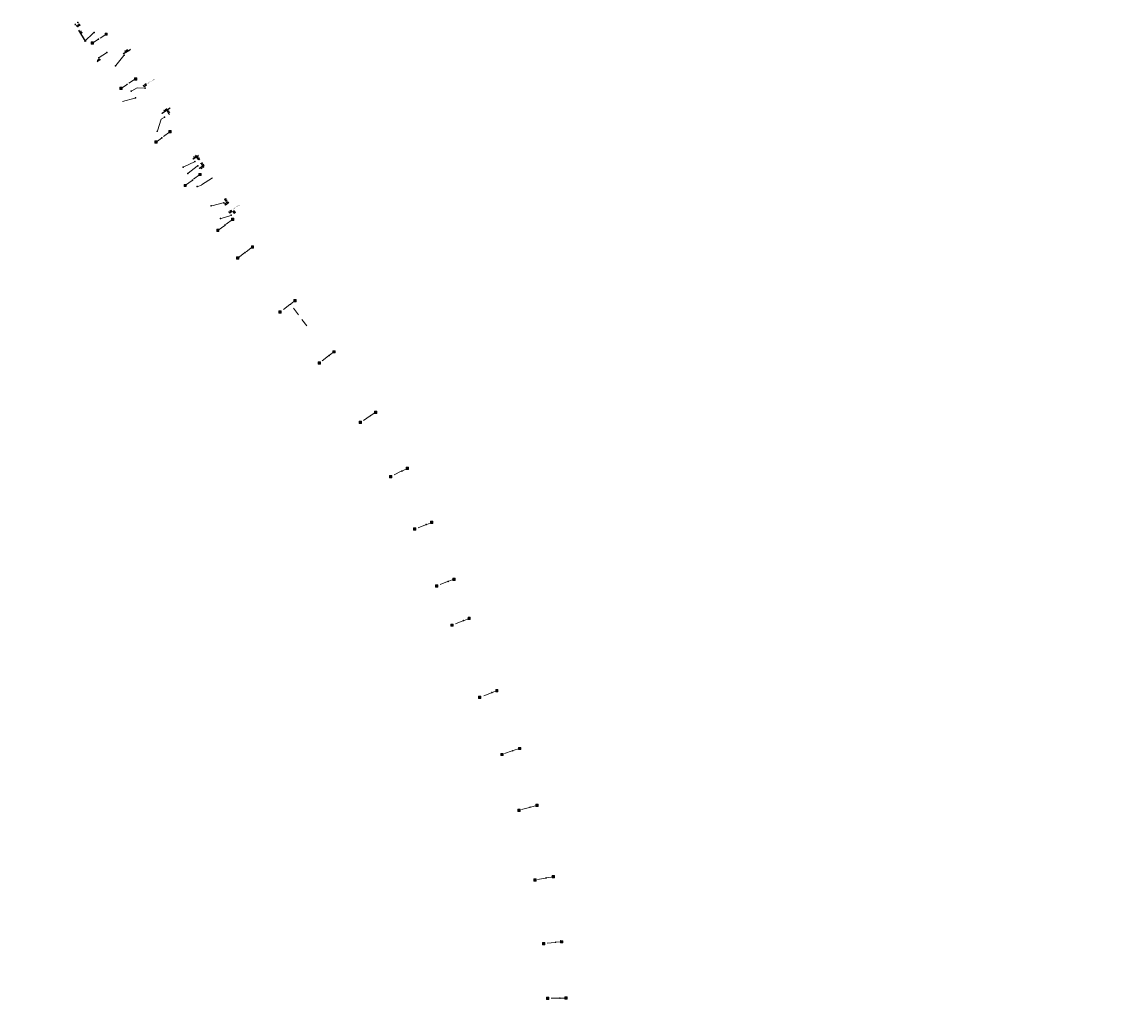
# Model space of a CAD drawing. Header units: inches. Extents: x 0 to 191500, y 0 to 342750.
# Tile 354 of 547: x 181873 to 182214, y 338525 to 338829. Entities that reach past the tile are written whole.
import ezdxf
from ezdxf.enums import TextEntityAlignment as Align

# ---------------------------------------------------------------- set-up
doc = ezdxf.new("R2010")
doc.units = ezdxf.units.IN
doc.header["$MEASUREMENT"] = 0
doc.linetypes.add('RI-GWA_HUISAANSLUITING', pattern=[23, 4, -1.8, 2.6, -1.8, 4.6, -1.8, 4.6, -1.8])
doc.linetypes.add('RI-HWA_KOLKAANSLUITING', pattern=[4.3, 2.5, -1.8])
doc.layers.get('0').update_dxf_attribs({"lineweight": 20})
doc.layers.get('DefPoints').update_dxf_attribs({"lineweight": 20})
for name, color, linetype, lineweight in [('ECW', 150, 'Continuous', 20), ('N-WE-RI-GWA-MAATVOERING-T25', 30, 'RI-GWA_HUISAANSLUITING', 20), ('N-WE-RI-GWA_HUISAANSLUITING', 30, 'RI-GWA_HUISAANSLUITING', 20), ('N-WE-RI-GWA_RIOOLPUT_ONTSTOPPINGSPUT-G', 30, 'Continuous', 20), ('N-WE-RI-HWA_KOLK-S', 150, 'Continuous', 20), ('N-WE-RI-HWA_KOLKAANSLUITING', 150, 'RI-HWA_KOLKAANSLUITING', 20), ('N-WE-RI-INLAAT', 7, 'Continuous', 20), ('Tekst algemeen', 7, 'Continuous', 20)]:
    doc.layers.add(name, color=color, linetype=linetype, lineweight=lineweight)
doc.styles.add('JaJo Maatvoering', font='romans.shx')
doc.styles.add('NLCS-ISO', font='txt')
doc.dimstyles.new('JaJo 1_100', dxfattribs={"dimtxt": 0.12, "dimasz": 0.1, "dimexe": 1.5, "dimexo": 5, "dimgap": 0.05, "dimtad": 1, "dimzin": 0, "dimdsep": 46, "dimtxsty": 'JaJo Maatvoering', "dimblk": 'JaJo Maatvoering', "dimcen": 0, "dimdle": 1.25, "dimse1": 1, "dimse2": 1, "dimclrd": 1, "dimclre": 1, "dimclrt": 2, "dimadec": 1, "dimazin": 0, "dimtm": 1e-09, "dimtfac": 1.566667, "dimtix": 1, "dimtmove": 2, "dimatfit": 3, "dimldrblk": 'JaJo Maatvoering', "dimfxl": 1.5, "dimtolj": 1, "dimtzin": 0, "dimarcsym": 0})
picture_1 = doc.add_image_def('image1.ecw', size_in_pixel=(220000, 285000))

# ---------------------------------------------------------------- blocks, each defined once
blk = doc.blocks.new('JaJo Maatvoering')
at = {"color": 0}
for p, q in [((-1, 0), (0, 0)), ((0, 0), (0, 2.5)), ((0, 0), (2.5, 0)), ((0, 0), (0, -2.5))]:
    blk.add_line(p, q, dxfattribs=at)
at = {"color": 0, "const_width": 0.5}
blk.add_lwpolyline([(-0.25, 0, 1), (0.25, 0, 1)], format="xyb", close=True, dxfattribs=at)
blk = doc.blocks.new('*D3504')
at = {"layer": 'DefPoints', "color": 0, "transparency": 16777216}
for p in [(181889.62, 338828.05), (181890.18, 338827.13), (181890.25, 338828.44)]:
    blk.add_point(p, dxfattribs=at)
at = {"layer": 'N-WE-RI-GWA-MAATVOERING-T25', "lineweight": -2, "transparency": 16777216}
blk.add_line((181890.77, 338827.49), (181890.22, 338827.15), dxfattribs=at)
at = {"layer": 'N-WE-RI-GWA-MAATVOERING-T25', "lineweight": -2, "transparency": 16777216, "xscale": 0.05, "yscale": 0.05, "zscale": 0.05}
for p, rotation in [((181890.18, 338827.13), 211.2801729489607), ((181890.82, 338827.51), 31.28017294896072)]:
    blk.add_blockref('JaJo Maatvoering', p, dxfattribs=dict(at, rotation=rotation))
at = {"layer": 'N-WE-RI-GWA-MAATVOERING-T25', "transparency": 16777216, "insert": (181890.35, 338827.58), "char_height": 0.375, "attachment_point": 5, "rotation": 31.2802, "style": 'JaJo Maatvoering'}
blk.add_mtext('\\A1;0.15', dxfattribs=at)
blk = doc.blocks.new('*D3505')
at = {"layer": 'DefPoints', "color": 0, "transparency": 16777216}
for p in [(181889.44, 338827.94), (181889.62, 338828.05), (181892.84, 338822.74)]:
    blk.add_point(p, dxfattribs=at)
at = {"layer": 'N-WE-RI-GWA-MAATVOERING-T25', "lineweight": -2, "transparency": 16777216}
blk.add_line((181892.64, 338822.68), (181889.46, 338827.9), dxfattribs=at)
at = {"layer": 'N-WE-RI-GWA-MAATVOERING-T25', "lineweight": -2, "transparency": 16777216, "xscale": 0.05, "yscale": 0.05, "zscale": 0.05}
for p, rotation in [((181889.44, 338827.94), 121.2801729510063), ((181892.66, 338822.63), 301.2801729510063)]:
    blk.add_blockref('JaJo Maatvoering', p, dxfattribs=dict(at, rotation=rotation))
at = {"layer": 'N-WE-RI-GWA-MAATVOERING-T25', "transparency": 16777216, "insert": (181891.25, 338825.41), "char_height": 0.375, "attachment_point": 5, "rotation": 301.2802, "style": 'JaJo Maatvoering'}
blk.add_mtext('\\A1;5.0', dxfattribs=at)
blk = doc.blocks.new('*D3506')
at = {"layer": 'DefPoints', "color": 0, "transparency": 16777216}
for p in [(181895.89, 338817.02), (181896.29, 338816.38), (181896.72, 338817.54)]:
    blk.add_point(p, dxfattribs=at)
at = {"layer": 'N-WE-RI-GWA-MAATVOERING-T25', "lineweight": -2, "transparency": 16777216}
blk.add_line((181897.08, 338816.87), (181896.33, 338816.41), dxfattribs=at)
at = {"layer": 'N-WE-RI-GWA-MAATVOERING-T25', "lineweight": -2, "transparency": 16777216, "xscale": 0.05, "yscale": 0.05, "zscale": 0.05}
for p, rotation in [((181896.29, 338816.38), 212.0179551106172), ((181897.12, 338816.9), 32.01795511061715)]:
    blk.add_blockref('JaJo Maatvoering', p, dxfattribs=dict(at, rotation=rotation))
at = {"layer": 'N-WE-RI-GWA-MAATVOERING-T25', "transparency": 16777216, "insert": (181896.58, 338816.84), "char_height": 0.375, "attachment_point": 5, "rotation": 32.018, "style": 'JaJo Maatvoering'}
blk.add_mtext('\\A1;1.0', dxfattribs=at)
blk = doc.blocks.new('*D3507')
at = {"layer": 'DefPoints', "color": 0, "transparency": 16777216}
for p in [(181906.4, 338820.04), (181906.67, 338819.56), (181904.59, 338818.36)]:
    blk.add_point(p, dxfattribs=at)
at = {"layer": 'N-WE-RI-GWA-MAATVOERING-T25', "lineweight": -2, "transparency": 16777216}
blk.add_line((181904.35, 338818.87), (181906.35, 338820.02), dxfattribs=at)
at = {"layer": 'N-WE-RI-GWA-MAATVOERING-T25', "lineweight": -2, "transparency": 16777216, "xscale": 0.05, "yscale": 0.05, "zscale": 0.05}
for p, rotation in [((181904.31, 338818.85), 209.7359861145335), ((181906.4, 338820.04), 29.73598611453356)]:
    blk.add_blockref('JaJo Maatvoering', p, dxfattribs=dict(at, rotation=rotation))
at = {"layer": 'N-WE-RI-GWA-MAATVOERING-T25', "transparency": 16777216, "insert": (181905.24, 338819.65), "char_height": 0.375, "attachment_point": 5, "rotation": 29.736, "style": 'JaJo Maatvoering'}
blk.add_mtext('\\A1;2.95', dxfattribs=at)
blk = doc.blocks.new('*D3508')
at = {"layer": 'DefPoints', "color": 0, "transparency": 16777216}
for p in [(181911.33, 338809.07), (181911.03, 338808.15), (181911.66, 338808.55)]:
    blk.add_point(p, dxfattribs=at)
at = {"layer": 'N-WE-RI-GWA-MAATVOERING-T25', "lineweight": -2, "transparency": 16777216}
for p, q in [((181910.66, 338808.65), (181910.62, 338808.62)), ((181910.7, 338808.68), (181911.33, 338809.07)), ((181911.37, 338809.1), (181911.42, 338809.13))]:
    blk.add_line(p, q, dxfattribs=at)
at = {"layer": 'N-WE-RI-GWA-MAATVOERING-T25', "lineweight": -2, "transparency": 16777216, "xscale": 0.05, "yscale": 0.05, "zscale": 0.05}
for p, rotation in [((181910.7, 338808.68), 32.09676950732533), ((181911.33, 338809.07), 212.0967695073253)]:
    blk.add_blockref('JaJo Maatvoering', p, dxfattribs=dict(at, rotation=rotation))
at = {"layer": 'N-WE-RI-GWA-MAATVOERING-T25', "transparency": 16777216, "insert": (181910.89, 338809.08), "char_height": 0.375, "attachment_point": 5, "rotation": 32.0968, "style": 'JaJo Maatvoering'}
blk.add_mtext('\\A1;1.10', dxfattribs=at)
blk = doc.blocks.new('*D3509')
at = {"layer": 'DefPoints', "color": 0, "transparency": 16777216}
for p in [(181918.62, 338801.94), (181917.05, 338799.19), (181919.4, 338800.78)]:
    blk.add_point(p, dxfattribs=at)
at = {"layer": 'N-WE-RI-GWA-MAATVOERING-T25', "lineweight": -2, "transparency": 16777216}
blk.add_line((181916.31, 338800.37), (181918.58, 338801.91), dxfattribs=at)
at = {"layer": 'N-WE-RI-GWA-MAATVOERING-T25', "lineweight": -2, "transparency": 16777216, "xscale": 0.05, "yscale": 0.05, "zscale": 0.05}
for p, rotation in [((181918.62, 338801.94), 34.13081769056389), ((181916.27, 338800.35), 214.1308176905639)]:
    blk.add_blockref('JaJo Maatvoering', p, dxfattribs=dict(at, rotation=rotation))
at = {"layer": 'N-WE-RI-GWA-MAATVOERING-T25', "transparency": 16777216, "insert": (181917.31, 338801.34), "char_height": 0.375, "attachment_point": 5, "rotation": 34.1308, "style": 'JaJo Maatvoering'}
blk.add_mtext('\\A1;3.60', dxfattribs=at)
blk = doc.blocks.new('*D3510')
at = {"layer": 'DefPoints', "color": 0, "transparency": 16777216}
for p in [(181916.3, 338800.29), (181917.02, 338799.17), (181917.77, 338801.23)]:
    blk.add_point(p, dxfattribs=at)
at = {"layer": 'N-WE-RI-GWA-MAATVOERING-T25', "lineweight": -2, "transparency": 16777216}
blk.add_line((181918.46, 338800.14), (181917.8, 338801.19), dxfattribs=at)
at = {"layer": 'N-WE-RI-GWA-MAATVOERING-T25', "lineweight": -2, "transparency": 16777216, "xscale": 0.05, "yscale": 0.05, "zscale": 0.05}
for p, rotation in [((181917.77, 338801.23), 122.4223246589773), ((181918.49, 338800.1), 302.4223246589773)]:
    blk.add_blockref('JaJo Maatvoering', p, dxfattribs=dict(at, rotation=rotation))
at = {"layer": 'N-WE-RI-GWA-MAATVOERING-T25', "transparency": 16777216, "insert": (181918.33, 338800.79), "char_height": 0.375, "attachment_point": 5, "rotation": 302.4223, "style": 'JaJo Maatvoering'}
blk.add_mtext('\\A1;0.7', dxfattribs=at)
blk = doc.blocks.new('*D3511')
at = {"layer": 'DefPoints', "color": 0, "transparency": 16777216}
for p in [(181926.41, 338785.45), (181927.4, 338787.3), (181927.94, 338786.48)]:
    blk.add_point(p, dxfattribs=at)
at = {"layer": 'N-WE-RI-GWA-MAATVOERING-T25', "lineweight": -2, "transparency": 16777216}
blk.add_line((181925.9, 338786.3), (181927.35, 338787.27), dxfattribs=at)
at = {"layer": 'N-WE-RI-GWA-MAATVOERING-T25', "lineweight": -2, "transparency": 16777216, "xscale": 0.05, "yscale": 0.05, "zscale": 0.05}
for p, rotation in [((181925.86, 338786.27), 213.870451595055), ((181927.4, 338787.3), 33.87045159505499)]:
    blk.add_blockref('JaJo Maatvoering', p, dxfattribs=dict(at, rotation=rotation))
at = {"layer": 'N-WE-RI-GWA-MAATVOERING-T25', "transparency": 16777216, "insert": (181926.5, 338786.98), "char_height": 0.375, "attachment_point": 5, "rotation": 33.8705, "style": 'JaJo Maatvoering'}
blk.add_mtext('\\A1;2.75', dxfattribs=at)
blk = doc.blocks.new('*D3512')
at = {"layer": 'DefPoints', "color": 0, "transparency": 16777216}
for p in [(181927.15, 338786.6), (181927.62, 338786.93), (181927.94, 338786.48)]:
    blk.add_point(p, dxfattribs=at)
at = {"layer": 'N-WE-RI-GWA-MAATVOERING-T25', "lineweight": -2, "transparency": 16777216}
for p, q in [((181927.12, 338786.64), (181927.1, 338786.68)), ((181927.47, 338786.15), (181927.15, 338786.6)), ((181927.5, 338786.11), (181927.53, 338786.07))]:
    blk.add_line(p, q, dxfattribs=at)
at = {"layer": 'N-WE-RI-GWA-MAATVOERING-T25', "lineweight": -2, "transparency": 16777216, "xscale": 0.05, "yscale": 0.05, "zscale": 0.05}
for p, rotation in [((181927.15, 338786.6), 305.2523814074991), ((181927.47, 338786.15), 125.2523814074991)]:
    blk.add_blockref('JaJo Maatvoering', p, dxfattribs=dict(at, rotation=rotation))
at = {"layer": 'N-WE-RI-GWA-MAATVOERING-T25', "transparency": 16777216, "insert": (181927.51, 338786.51), "char_height": 0.375, "attachment_point": 5, "rotation": 305.2524, "style": 'JaJo Maatvoering'}
blk.add_mtext('\\A1;0.75', dxfattribs=at)
blk = doc.blocks.new('*D3513')
at = {"layer": 'DefPoints', "color": 0, "transparency": 16777216}
for p in [(181928.71, 338785.12), (181927.3, 338784.16), (181929.22, 338784.38)]:
    blk.add_point(p, dxfattribs=at)
at = {"layer": 'N-WE-RI-GWA-MAATVOERING-T25', "lineweight": -2, "transparency": 16777216}
blk.add_line((181927.85, 338783.44), (181929.18, 338784.35), dxfattribs=at)
at = {"layer": 'N-WE-RI-GWA-MAATVOERING-T25', "lineweight": -2, "transparency": 16777216, "xscale": 0.05, "yscale": 0.05, "zscale": 0.05}
for p, rotation in [((181927.81, 338783.41), 214.3821791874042), ((181929.22, 338784.38), 34.38217918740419)]:
    blk.add_blockref('JaJo Maatvoering', p, dxfattribs=dict(at, rotation=rotation))
at = {"layer": 'N-WE-RI-GWA-MAATVOERING-T25', "transparency": 16777216, "insert": (181928.67, 338783.68), "char_height": 0.375, "attachment_point": 5, "rotation": 34.3822, "style": 'JaJo Maatvoering'}
blk.add_mtext('\\A1;2.30', dxfattribs=at)
blk = doc.blocks.new('*D3514')
at = {"layer": 'DefPoints', "color": 0, "transparency": 16777216}
for p in [(181928.71, 338785.12), (181928.69, 338784.28), (181929.09, 338784.54)]:
    blk.add_point(p, dxfattribs=at)
at = {"layer": 'N-WE-RI-GWA-MAATVOERING-T25', "lineweight": -2, "transparency": 16777216}
for p, q in [((181928.28, 338784.9), (181928.26, 338784.95)), ((181928.31, 338784.86), (181928.69, 338784.28)), ((181928.71, 338784.24), (181928.74, 338784.2))]:
    blk.add_line(p, q, dxfattribs=at)
at = {"layer": 'N-WE-RI-GWA-MAATVOERING-T25', "lineweight": -2, "transparency": 16777216, "xscale": 0.05, "yscale": 0.05, "zscale": 0.05}
for p, rotation in [((181928.31, 338784.86), 302.9531124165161), ((181928.69, 338784.28), 122.9531124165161)]:
    blk.add_blockref('JaJo Maatvoering', p, dxfattribs=dict(at, rotation=rotation))
at = {"layer": 'N-WE-RI-GWA-MAATVOERING-T25', "transparency": 16777216, "insert": (181928.7, 338784.7), "char_height": 0.375, "attachment_point": 5, "rotation": 302.9531, "style": 'JaJo Maatvoering'}
blk.add_mtext('\\A1;0.3', dxfattribs=at)
blk = doc.blocks.new('*D3515')
at = {"layer": 'DefPoints', "color": 0, "transparency": 16777216}
for p in [(181935.38, 338772.71), (181936.4, 338773.42), (181936.83, 338772.8)]:
    blk.add_point(p, dxfattribs=at)
at = {"layer": 'N-WE-RI-GWA-MAATVOERING-T25', "lineweight": -2, "transparency": 16777216}
blk.add_line((181935.84, 338772.12), (181936.79, 338772.77), dxfattribs=at)
at = {"layer": 'N-WE-RI-GWA-MAATVOERING-T25', "lineweight": -2, "transparency": 16777216, "xscale": 0.05, "yscale": 0.05, "zscale": 0.05}
for p, rotation in [((181935.8, 338772.09), 214.684338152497), ((181936.83, 338772.8), 34.68433815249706)]:
    blk.add_blockref('JaJo Maatvoering', p, dxfattribs=dict(at, rotation=rotation))
at = {"layer": 'N-WE-RI-GWA-MAATVOERING-T25', "transparency": 16777216, "insert": (181936.18, 338772.64), "char_height": 0.375, "attachment_point": 5, "rotation": 34.6843, "style": 'JaJo Maatvoering'}
blk.add_mtext('\\A1;2.30', dxfattribs=at)
blk = doc.blocks.new('*D3516')
at = {"layer": 'DefPoints', "color": 0, "transparency": 16777216}
for p in [(181935.65, 338773.83), (181935.96, 338774.04), (181936.4, 338773.42)]:
    blk.add_point(p, dxfattribs=at)
at = {"layer": 'N-WE-RI-GWA-MAATVOERING-T25', "lineweight": -2, "transparency": 16777216}
for p, q in [((181935.62, 338773.87), (181935.59, 338773.91)), ((181936.08, 338773.2), (181935.65, 338773.83)), ((181936.11, 338773.16), (181936.14, 338773.12))]:
    blk.add_line(p, q, dxfattribs=at)
at = {"layer": 'N-WE-RI-GWA-MAATVOERING-T25', "lineweight": -2, "transparency": 16777216, "xscale": 0.05, "yscale": 0.05, "zscale": 0.05}
for p, rotation in [((181935.65, 338773.83), 304.8409431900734), ((181936.08, 338773.2), 124.8409431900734)]:
    blk.add_blockref('JaJo Maatvoering', p, dxfattribs=dict(at, rotation=rotation))
at = {"layer": 'N-WE-RI-GWA-MAATVOERING-T25', "transparency": 16777216, "insert": (181936.06, 338773.65), "char_height": 0.375, "attachment_point": 5, "rotation": 304.8409, "style": 'JaJo Maatvoering'}
blk.add_mtext('\\A1;0.1', dxfattribs=at)
blk = doc.blocks.new('*D3517')
at = {"layer": 'DefPoints', "color": 0, "transparency": 16777216}
for p in [(181937.64, 338768.89), (181937.78, 338770.03), (181938.28, 338769.35)]:
    blk.add_point(p, dxfattribs=at)
at = {"layer": 'N-WE-RI-GWA-MAATVOERING-T25', "lineweight": -2, "transparency": 16777216}
blk.add_line((181937.19, 338769.61), (181937.74, 338770), dxfattribs=at)
at = {"layer": 'N-WE-RI-GWA-MAATVOERING-T25', "lineweight": -2, "transparency": 16777216, "xscale": 0.05, "yscale": 0.05, "zscale": 0.05}
for p, rotation in [((181937.15, 338769.58), 215.7315382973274), ((181937.78, 338770.03), 35.73153829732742)]:
    blk.add_blockref('JaJo Maatvoering', p, dxfattribs=dict(at, rotation=rotation))
at = {"layer": 'N-WE-RI-GWA-MAATVOERING-T25', "transparency": 16777216, "insert": (181937.29, 338770.04), "char_height": 0.375, "attachment_point": 5, "rotation": 35.7315, "style": 'JaJo Maatvoering'}
blk.add_mtext('\\A1;1.25', dxfattribs=at)
blk = doc.blocks.new('*D3518')
at = {"layer": 'DefPoints', "color": 0, "transparency": 16777216}
for p in [(181937.99, 338769.75), (181938.22, 338769.92), (181938.28, 338769.35)]:
    blk.add_point(p, dxfattribs=at)
at = {"layer": 'N-WE-RI-GWA-MAATVOERING-T25', "lineweight": -2, "transparency": 16777216}
blk.add_line((181938.48, 338769.56), (181938.25, 338769.88), dxfattribs=at)
at = {"layer": 'N-WE-RI-GWA-MAATVOERING-T25', "lineweight": -2, "transparency": 16777216, "xscale": 0.05, "yscale": 0.05, "zscale": 0.05}
for p, rotation in [((181938.22, 338769.92), 125.7315382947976), ((181938.51, 338769.51), 305.7315382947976)]:
    blk.add_blockref('JaJo Maatvoering', p, dxfattribs=dict(at, rotation=rotation))
at = {"layer": 'N-WE-RI-GWA-MAATVOERING-T25', "transparency": 16777216, "insert": (181938.64, 338769.92), "char_height": 0.375, "attachment_point": 5, "rotation": 305.7315, "style": 'JaJo Maatvoering'}
blk.add_mtext('\\A1;0.8', dxfattribs=at)
blk = doc.blocks.new('A$C2C270354')
h = blk.add_hatch(color=256)
h.dxf.hatch_style = 1
edge = h.paths.add_edge_path()
edge.add_arc((0, 0), 0.1, 0, 360)
blk.add_circle((0, 0), 0.1)

msp = doc.modelspace()

# ---------------------------------------------------------------- linework, layer by layer
at = {"layer": 'N-WE-RI-GWA_HUISAANSLUITING'}
for p, q in [((181895.11077, 338825.24303), (181892.32491, 338822.49744)), ((181899.04837, 338819.03555), (181896.87567, 338817.64347)), ((181904.4674, 338818.21953), (181901.94865, 338815.14079)), ((181908.60411, 338808.26057), (181906.92261, 338807.32201)), ((181910.84825, 338808.11724), (181908.60411, 338808.26057)), ((181907.90001, 338805.08927), (181902.949, 338803.746)), ((181915.9673, 338798.57054), (181914.8157, 338794.97067)), ((181916.90826, 338799.09575), (181915.9673, 338798.57054)), ((181926.23798, 338785.37223), (181922.96459, 338783.78999)), ((181927.15829, 338784.03566), (181924.38146, 338781.84378)), ((181928.44817, 338778.20016), (181927.29722, 338777.79759)), ((181931.81504, 338780.4448), (181928.44817, 338778.20016)), ((181935.19298, 338772.66631), (181931.61841, 338771.82494)), ((181937.47325, 338768.81081), (181934.48458, 338767.91772))]:
    msp.add_line(p, q, dxfattribs=at)
at = {"layer": 'N-WE-RI-GWA_RIOOLPUT_ONTSTOPPINGSPUT-G'}
for p, q in [((181890.34399, 338828.48116), (181890.16374, 338828.39451)), ((181890.21054, 338828.52796), (181890.29719, 338828.34771)), ((181896.80792, 338817.58565), (181896.62767, 338817.49899)), ((181896.67447, 338817.63245), (181896.76113, 338817.45219)), ((181904.67625, 338818.40798), (181904.496, 338818.32133)), ((181904.54279, 338818.45478), (181904.62945, 338818.27453)), ((181911.12239, 338808.19652), (181910.94214, 338808.10987)), ((181910.98894, 338808.24332), (181911.0756, 338808.06307)), ((181917.14017, 338799.23268), (181916.95992, 338799.14603)), ((181917.00672, 338799.27948), (181917.09337, 338799.09923)), ((181926.49692, 338785.49715), (181926.31667, 338785.4105)), ((181926.36347, 338785.54395), (181926.45012, 338785.3637)), ((181927.39171, 338784.19991), (181927.21146, 338784.11326)), ((181927.25826, 338784.24671), (181927.34491, 338784.06646)), ((181935.46562, 338772.75259), (181935.28537, 338772.66594)), ((181935.33216, 338772.79939), (181935.41882, 338772.61914)), ((181937.73246, 338768.93517), (181937.55221, 338768.84851)), ((181937.59901, 338768.98196), (181937.68566, 338768.80171))]:
    msp.add_line(p, q, dxfattribs=at)
for centre in [(181890.25386, 338828.43784), (181896.7178, 338817.54232), (181904.58612, 338818.36466), (181911.03227, 338808.15319), (181917.05004, 338799.18936), (181926.40679, 338785.45383), (181927.30159, 338784.15659), (181935.37549, 338772.70927), (181937.64234, 338768.89184)]:
    msp.add_circle(centre, 0.1, dxfattribs=at)
at = {"layer": 'N-WE-RI-HWA_KOLK-S'}
for p, q in [((181894.37689, 338822.40139), (181894.37539, 338821.70493)), ((181894.37539, 338821.70493), (181895.07334, 338822.39989)), ((181894.37689, 338822.40139), (181895.07185, 338821.70344)), ((181895.07334, 338822.39989), (181894.37689, 338822.40139)), ((181895.07185, 338821.70344), (181895.07334, 338822.39989)), ((181898.64931, 338825.16314), (181898.64781, 338824.46669)), ((181898.64781, 338824.46669), (181899.34576, 338825.16165)), ((181898.64781, 338824.46669), (181899.34427, 338824.4652)), ((181898.64931, 338825.16314), (181899.34427, 338824.4652)), ((181899.34576, 338825.16165), (181898.64931, 338825.16314)), ((181899.34427, 338824.4652), (181899.34576, 338825.16165)), ((181894.37539, 338821.70493), (181895.07185, 338821.70344)), ((181907.72537, 338811.32201), (181907.72387, 338810.62555)), ((181907.72387, 338810.62555), (181908.42182, 338811.32051)), ((181907.72387, 338810.62555), (181908.42033, 338810.62406)), ((181907.72537, 338811.32201), (181908.42033, 338810.62406)), ((181908.42182, 338811.32051), (181907.72537, 338811.32201)), ((181908.42033, 338810.62406), (181908.42182, 338811.32051)), ((181903.24205, 338808.426), (181903.24055, 338807.72955)), ((181903.24055, 338807.72955), (181903.9385, 338808.4245)), ((181903.24055, 338807.72955), (181903.93701, 338807.72805)), ((181903.24205, 338808.426), (181903.93701, 338807.72805)), ((181903.9385, 338808.4245), (181903.24205, 338808.426)), ((181903.93701, 338807.72805), (181903.9385, 338808.4245)), ((181918.34041, 338795.01723), (181918.33892, 338794.32078)), ((181918.33892, 338794.32078), (181919.03687, 338795.01574)), ((181918.34041, 338795.01723), (181919.03537, 338794.31928)), ((181919.03687, 338795.01574), (181918.34041, 338795.01723)), ((181919.03537, 338794.31928), (181919.03687, 338795.01574)), ((181914.06192, 338791.82639), (181914.06042, 338791.12994)), ((181914.06042, 338791.12994), (181914.75837, 338791.8249)), ((181914.06192, 338791.82639), (181914.75687, 338791.12844)), ((181914.75837, 338791.8249), (181914.06192, 338791.82639)), ((181914.75687, 338791.12844), (181914.75837, 338791.8249)), ((181918.33892, 338794.32078), (181919.03537, 338794.31928)), ((181914.06042, 338791.12994), (181914.75687, 338791.12844)), ((181927.62718, 338781.80017), (181927.62568, 338781.10371)), ((181927.62568, 338781.10371), (181928.32363, 338781.79867)), ((181927.62718, 338781.80017), (181928.32214, 338781.10222)), ((181928.32363, 338781.79867), (181927.62718, 338781.80017)), ((181928.32214, 338781.10222), (181928.32363, 338781.79867)), ((181923.0679, 338778.40234), (181923.0664, 338777.70589)), ((181923.0664, 338777.70589), (181923.76435, 338778.40084)), ((181923.0679, 338778.40234), (181923.76285, 338777.70439)), ((181923.76435, 338778.40084), (181923.0679, 338778.40234)), ((181923.76285, 338777.70439), (181923.76435, 338778.40084)), ((181927.62568, 338781.10371), (181928.32214, 338781.10222)), ((181923.0664, 338777.70589), (181923.76285, 338777.70439)), ((181937.70284, 338767.922), (181937.70135, 338767.22555)), ((181937.70135, 338767.22555), (181938.39929, 338767.9205)), ((181937.70284, 338767.922), (181938.3978, 338767.22405)), ((181938.39929, 338767.9205), (181937.70284, 338767.922)), ((181938.3978, 338767.22405), (181938.39929, 338767.9205)), ((181933.14356, 338764.52417), (181933.14206, 338763.82772)), ((181933.14206, 338763.82772), (181933.84001, 338764.52268)), ((181933.14356, 338764.52417), (181933.83852, 338763.82622)), ((181933.84001, 338764.52268), (181933.14356, 338764.52417)), ((181933.83852, 338763.82622), (181933.84001, 338764.52268)), ((181937.70135, 338767.22555), (181938.3978, 338767.22405)), ((181933.14206, 338763.82772), (181933.83852, 338763.82622)), ((181943.87162, 338759.42516), (181943.87012, 338758.72871)), ((181943.87012, 338758.72871), (181944.56807, 338759.42367)), ((181943.87012, 338758.72871), (181944.56657, 338758.72721)), ((181943.87162, 338759.42516), (181944.56657, 338758.72721)), ((181944.56807, 338759.42367), (181943.87162, 338759.42516)), ((181944.56657, 338758.72721), (181944.56807, 338759.42367)), ((181939.31233, 338756.02734), (181939.31084, 338755.33088)), ((181939.31084, 338755.33088), (181940.00879, 338756.02584)), ((181939.31084, 338755.33088), (181940.00729, 338755.32939)), ((181939.31233, 338756.02734), (181940.00729, 338755.32939)), ((181940.00879, 338756.02584), (181939.31233, 338756.02734)), ((181940.00729, 338755.32939), (181940.00879, 338756.02584)), ((181957.02057, 338742.85238), (181957.01907, 338742.15593)), ((181957.01907, 338742.15593), (181957.71702, 338742.85088)), ((181957.01907, 338742.15593), (181957.71552, 338742.15443)), ((181957.02057, 338742.85238), (181957.71552, 338742.15443)), ((181957.71702, 338742.85088), (181957.02057, 338742.85238)), ((181957.71552, 338742.15443), (181957.71702, 338742.85088)), ((181952.3928, 338739.35613), (181952.3913, 338738.65968)), ((181952.3913, 338738.65968), (181953.08925, 338739.35464)), ((181952.3913, 338738.65968), (181953.08775, 338738.65818)), ((181952.3928, 338739.35613), (181953.08775, 338738.65818)), ((181953.08925, 338739.35464), (181952.3928, 338739.35613)), ((181953.08775, 338738.65818), (181953.08925, 338739.35464)), ((181969.04071, 338727.01976), (181969.03921, 338726.3233)), ((181969.03921, 338726.3233), (181969.73716, 338727.01826)), ((181969.04071, 338727.01976), (181969.73566, 338726.32181)), ((181969.73716, 338727.01826), (181969.04071, 338727.01976)), ((181969.73566, 338726.32181), (181969.73716, 338727.01826)), ((181964.49311, 338723.5832), (181964.49161, 338722.88675)), ((181964.49161, 338722.88675), (181965.18956, 338723.5817)), ((181964.49311, 338723.5832), (181965.18806, 338722.88525)), ((181965.18956, 338723.5817), (181964.49311, 338723.5832)), ((181965.18806, 338722.88525), (181965.18956, 338723.5817)), ((181969.03921, 338726.3233), (181969.73566, 338726.32181)), ((181964.49161, 338722.88675), (181965.18806, 338722.88525)), ((181981.94959, 338708.34868), (181981.9481, 338707.65223)), ((181981.9481, 338707.65223), (181982.64605, 338708.34718)), ((181981.9481, 338707.65223), (181982.64455, 338707.65073)), ((181981.94959, 338708.34868), (181982.64455, 338707.65073)), ((181982.64605, 338708.34718), (181981.94959, 338708.34868)), ((181982.64455, 338707.65073), (181982.64605, 338708.34718)), ((181977.1668, 338705.2478), (181977.1653, 338704.55135)), ((181977.1653, 338704.55135), (181977.86325, 338705.24631)), ((181977.1653, 338704.55135), (181977.86175, 338704.54985)), ((181977.1668, 338705.2478), (181977.86175, 338704.54985)), ((181977.86325, 338705.24631), (181977.1668, 338705.2478)), ((181977.86175, 338704.54985), (181977.86325, 338705.24631)), ((181991.6798, 338691.03953), (181991.67831, 338690.34308)), ((181991.67831, 338690.34308), (181992.37626, 338691.03803)), ((181991.67831, 338690.34308), (181992.37476, 338690.34158)), ((181991.6798, 338691.03953), (181992.37476, 338690.34158)), ((181992.37626, 338691.03803), (181991.6798, 338691.03953)), ((181992.37476, 338690.34158), (181992.37626, 338691.03803)), ((181986.57963, 338688.49418), (181986.57813, 338687.79773)), ((181986.57813, 338687.79773), (181987.27608, 338688.49268)), ((181986.57813, 338687.79773), (181987.27458, 338687.79623)), ((181986.57963, 338688.49418), (181987.27458, 338687.79623)), ((181987.27608, 338688.49268), (181986.57963, 338688.49418)), ((181987.27458, 338687.79623), (181987.27608, 338688.49268)), ((181993.94383, 338672.27046), (181993.94233, 338671.574)), ((181993.94233, 338671.574), (181994.64028, 338672.26896)), ((181993.94383, 338672.27046), (181994.63879, 338671.57251)), ((181994.64028, 338672.26896), (181993.94383, 338672.27046)), ((181994.63879, 338671.57251), (181994.64028, 338672.26896)), ((181999.25018, 338674.35208), (181999.24869, 338673.65563)), ((181999.24869, 338673.65563), (181999.94664, 338674.35059)), ((181999.24869, 338673.65563), (181999.94514, 338673.65414)), ((181999.25018, 338674.35208), (181999.94514, 338673.65414)), ((181999.94664, 338674.35059), (181999.25018, 338674.35208)), ((181999.94514, 338673.65414), (181999.94664, 338674.35059)), ((181993.94233, 338671.574), (181994.63879, 338671.57251)), ((182006.0825, 338656.78388), (182006.08101, 338656.08742)), ((182006.08101, 338656.08742), (182006.77895, 338656.78238)), ((182006.08101, 338656.08742), (182006.77746, 338656.08593)), ((182006.0825, 338656.78388), (182006.77746, 338656.08593)), ((182006.77895, 338656.78238), (182006.0825, 338656.78388)), ((182006.77746, 338656.08593), (182006.77895, 338656.78238)), ((182000.77615, 338654.70225), (182000.77465, 338654.00579)), ((182000.77465, 338654.00579), (182001.4726, 338654.70075)), ((182000.77465, 338654.00579), (182001.4711, 338654.0043)), ((182000.77615, 338654.70225), (182001.4711, 338654.0043)), ((182001.4726, 338654.70075), (182000.77615, 338654.70225)), ((182001.4711, 338654.0043), (182001.4726, 338654.70075)), ((182005.48809, 338642.58624), (182005.48659, 338641.88979)), ((182005.48659, 338641.88979), (182006.18454, 338642.58474)), ((182005.48659, 338641.88979), (182006.18305, 338641.88829)), ((182005.48809, 338642.58624), (182006.18305, 338641.88829)), ((182006.18454, 338642.58474), (182005.48809, 338642.58624)), ((182006.18305, 338641.88829), (182006.18454, 338642.58474)), ((182010.79444, 338644.66787), (182010.79295, 338643.97142)), ((182010.79295, 338643.97142), (182011.4909, 338644.66637)), ((182010.79295, 338643.97142), (182011.4894, 338643.96992)), ((182010.79444, 338644.66787), (182011.4894, 338643.96992)), ((182011.4909, 338644.66637), (182010.79444, 338644.66787)), ((182011.4894, 338643.96992), (182011.4909, 338644.66637)), ((182019.35292, 338622.37298), (182019.35142, 338621.67652)), ((182019.35142, 338621.67652), (182020.04937, 338622.37148)), ((182019.35142, 338621.67652), (182020.04787, 338621.67503)), ((182019.35292, 338622.37298), (182020.04787, 338621.67503)), ((182020.04937, 338622.37148), (182019.35292, 338622.37298)), ((182020.04787, 338621.67503), (182020.04937, 338622.37148)), ((182014.04656, 338620.29135), (182014.04507, 338619.59489)), ((182014.04507, 338619.59489), (182014.74302, 338620.28985)), ((182014.04507, 338619.59489), (182014.74152, 338619.5934)), ((182014.04656, 338620.29135), (182014.74152, 338619.5934)), ((182014.74302, 338620.28985), (182014.04656, 338620.29135)), ((182014.74152, 338619.5934), (182014.74302, 338620.28985)), ((182026.38494, 338604.50062), (182026.38344, 338603.80417)), ((182026.38344, 338603.80417), (182027.08139, 338604.49912)), ((182026.38494, 338604.50062), (182027.0799, 338603.80267)), ((182027.08139, 338604.49912), (182026.38494, 338604.50062)), ((182027.0799, 338603.80267), (182027.08139, 338604.49912)), ((182020.94362, 338602.63453), (182020.94213, 338601.93807)), ((182020.94213, 338601.93807), (182021.64008, 338602.63303)), ((182020.94213, 338601.93807), (182021.63858, 338601.93658)), ((182020.94362, 338602.63453), (182021.63858, 338601.93658)), ((182021.64008, 338602.63303), (182020.94362, 338602.63453)), ((182021.63858, 338601.93658), (182021.64008, 338602.63303)), ((182026.38344, 338603.80417), (182027.0799, 338603.80267)), ((182026.2037, 338585.39479), (182026.2022, 338584.69833)), ((182026.2022, 338584.69833), (182026.90015, 338585.39329)), ((182026.2022, 338584.69833), (182026.89866, 338584.69684)), ((182026.2037, 338585.39479), (182026.89866, 338584.69684)), ((182026.90015, 338585.39329), (182026.2037, 338585.39479)), ((182026.89866, 338584.69684), (182026.90015, 338585.39329)), ((182031.75506, 338586.9023), (182031.75357, 338586.20585)), ((182031.75357, 338586.20585), (182032.45151, 338586.9008)), ((182031.75357, 338586.20585), (182032.45002, 338586.20435)), ((182031.75506, 338586.9023), (182032.45002, 338586.20435)), ((182032.45151, 338586.9008), (182031.75506, 338586.9023)), ((182032.45002, 338586.20435), (182032.45151, 338586.9008)), ((182031.14581, 338563.85693), (182031.14432, 338563.16048)), ((182031.14432, 338563.16048), (182031.84227, 338563.85544)), ((182031.14432, 338563.16048), (182031.84077, 338563.15898)), ((182031.14581, 338563.85693), (182031.84077, 338563.15898)), ((182031.84227, 338563.85544), (182031.14581, 338563.85693)), ((182031.84077, 338563.15898), (182031.84227, 338563.85544)), ((182036.80837, 338564.8697), (182036.80687, 338564.17325)), ((182036.80687, 338564.17325), (182037.50482, 338564.86821)), ((182036.80687, 338564.17325), (182037.50333, 338564.17175)), ((182036.80837, 338564.8697), (182037.50333, 338564.17175)), ((182037.50482, 338564.86821), (182036.80837, 338564.8697)), ((182037.50333, 338564.17175), (182037.50482, 338564.86821)), ((182033.79293, 338544.19721), (182033.79143, 338543.50076)), ((182033.79143, 338543.50076), (182034.48938, 338544.19572)), ((182033.79143, 338543.50076), (182034.48788, 338543.49926)), ((182033.79293, 338544.19721), (182034.48788, 338543.49926)), ((182034.48938, 338544.19572), (182033.79293, 338544.19721)), ((182034.48788, 338543.49926), (182034.48938, 338544.19572)), ((182039.38679, 338544.78339), (182039.38529, 338544.08693)), ((182039.38529, 338544.08693), (182040.08324, 338544.78189)), ((182039.38529, 338544.08693), (182040.08175, 338544.08544)), ((182039.38679, 338544.78339), (182040.08175, 338544.08544)), ((182040.08324, 338544.78189), (182039.38679, 338544.78339)), ((182040.08175, 338544.08544), (182040.08324, 338544.78189)), ((182035.06514, 338527.3053), (182035.06365, 338526.60885)), ((182035.06365, 338526.60885), (182035.7616, 338527.3038)), ((182035.06365, 338526.60885), (182035.7601, 338526.60735)), ((182035.06514, 338527.3053), (182035.7601, 338526.60735)), ((182035.7616, 338527.3038), (182035.06514, 338527.3053)), ((182035.7601, 338526.60735), (182035.7616, 338527.3038)), ((182040.68868, 338527.40883), (182040.68719, 338526.71238)), ((182040.68719, 338526.71238), (182041.38513, 338527.40734)), ((182040.68719, 338526.71238), (182041.38364, 338526.71088)), ((182040.68868, 338527.40883), (182041.38364, 338526.71088)), ((182041.38513, 338527.40734), (182040.68868, 338527.40883)), ((182041.38364, 338526.71088), (182041.38513, 338527.40734))]:
    msp.add_line(p, q, dxfattribs=at)
at = {"layer": 'N-WE-RI-HWA_KOLKAANSLUITING'}
for p, q in [((181896.44172, 338823.14715), (181894.72437, 338822.05241)), ((181899.20769, 338824.94842), (181896.73836, 338823.37656)), ((181905.30689, 338809.17176), (181903.58953, 338808.07703)), ((181908.07285, 338810.97303), (181905.60352, 338809.40118)), ((181916.04928, 338792.68513), (181914.4094, 338791.47742)), ((181918.68789, 338794.66826), (181916.32982, 338792.93396)), ((181927.97466, 338781.45119), (181925.81798, 338779.86502)), ((181925.53744, 338779.61618), (181923.41537, 338778.05336)), ((181935.6131, 338765.73801), (181933.49104, 338764.1752)), ((181938.05032, 338767.57303), (181935.89364, 338765.98685)), ((181944.21909, 338759.07619), (181942.06241, 338757.49001)), ((181941.78187, 338757.24118), (181939.65981, 338755.67836)), ((181955.7735, 338741.29874), (181952.74028, 338739.00716)), ((181956.05364, 338741.25972), (181955.7735, 338741.29874)), ((181956.09266, 338741.53986), (181956.05364, 338741.25972)), ((181960.953, 338734.696), (181956.05364, 338741.25972)), ((181957.36804, 338742.50341), (181956.09266, 338741.53986)), ((181967.73913, 338725.4263), (181964.84058, 338723.23423)), ((181969.38818, 338726.67078), (181968.03971, 338725.65052)), ((181980.56286, 338706.87694), (181977.51428, 338704.89883)), ((181982.29707, 338707.99971), (181980.87877, 338707.07898)), ((181990.17816, 338689.76921), (181986.92711, 338688.14521)), ((181992.02728, 338690.69056), (181990.51473, 338689.93458)), ((181997.67393, 338673.24988), (181994.29131, 338671.92148)), ((181999.59766, 338674.00311), (181998.02387, 338673.38466)), ((182004.50624, 338655.68168), (182001.12363, 338654.35327)), ((182006.42998, 338656.4349), (182004.85618, 338655.81645)), ((182009.21819, 338643.56567), (182005.83557, 338642.23727)), ((182011.14192, 338644.3189), (182009.56813, 338643.70045)), ((182018.0116, 338621.35624), (182014.39404, 338619.94237)), ((182019.7004, 338622.024), (182018.36154, 338621.49102)), ((182026.73242, 338604.15165), (182024.78492, 338603.4997)), ((182024.4301, 338603.37834), (182021.2911, 338602.28555)), ((182029.75472, 338585.93171), (182026.55118, 338585.04581)), ((182032.10254, 338586.55333), (182030.11669, 338586.02969)), ((182034.76241, 338564.10829), (182031.49329, 338563.50796)), ((182037.15585, 338564.52073), (182035.1316, 338564.17401)), ((182037.6931, 338544.23519), (182034.14041, 338543.84824)), ((182039.73427, 338544.43441), (182038.06605, 338544.27439)), ((182038.98543, 338527.03669), (182035.41262, 338526.95632)), ((182041.03616, 338527.05986), (182039.36036, 338527.04372))]:
    msp.add_line(p, q, dxfattribs=at)

# ---------------------------------------------------------------- block references
at = {"layer": 'N-WE-RI-INLAAT', "rotation": 0.06357443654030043}
for p in [(181895.27394, 338825.33539), (181896.58631, 338823.26653), (181899.21104, 338819.1288), (181901.83577, 338814.99107), (181905.45147, 338809.29114), (181906.76384, 338807.22228), (181908.0762, 338805.15341), (181914.74613, 338794.79655), (181916.18551, 338792.81395), (181922.79491, 338783.7102), (181924.23429, 338781.72761), (181925.67367, 338779.74501), (181927.11305, 338777.76241), (181931.43119, 338771.81463), (181934.30995, 338767.84944), (181935.74933, 338765.86684), (181941.91811, 338757.37001), (181967.88577, 338725.54314), (181980.71751, 338706.98295), (181990.34373, 338689.85722), (181997.84666, 338673.32282), (182004.67898, 338655.75461), (182009.39092, 338643.6386), (182018.18433, 338621.42918), (182024.60548, 338603.44465), (182029.93306, 338585.98958), (182034.94361, 338564.15887), (182037.87746, 338544.27271), (182039.17285, 338527.04418)]:
    msp.add_blockref('A$C2C270354', p, dxfattribs=at)

# ---------------------------------------------------------------- texts
at = {"layer": 'Tekst algemeen', "style": 'NLCS-ISO'}
for rotation, p in [(31.5584628, (181911.61706, 338809.65437)), (35.5053388, (181937.96778, 338770.67817))]:
    msp.add_text('Vanaf Erfgrens', height=0.25, rotation=rotation, dxfattribs=at).set_placement(p, align=Align.TOP_LEFT)

# ---------------------------------------------------------------- dimensions: what is measured, and where the dimension line sits
at = {"layer": 'N-WE-RI-GWA-MAATVOERING-T25'}
for p1, p2, distance, text, picture, middle in [((181892.844, 338822.744), (181889.61909, 338828.05219), 0.21318, '5.0', '*D3505', (181891.25233, 338825.41072)), ((181904.58612, 338818.36466), (181906.67274, 338819.55658), 0.55663, '2.95', '*D3507', (181905.23554, 338819.65017)), ((181896.7178, 338817.54232), (181895.88706, 338817.02286), 0.75718, '1.0', '*D3506', (181896.57796, 338816.84196)), ((181911.03227, 338808.15319), (181911.6612, 338808.54767), 0.6189, '1.10', '*D3508', (181910.89169, 338809.07593)), ((181917.05004, 338799.18936), (181919.40234, 338800.78383), 1.3963, '3.60', '*D3509', (181917.30949, 338801.33898)), ((181917.01715, 338799.16698), (181916.30167, 338800.29342), -1.74188, '0.7', '*D3510', (181918.33024, 338800.79145)), ((181926.40679, 338785.45383), (181927.94258, 338786.48468), 0.97991, '2.75', '*D3511', (181926.4962, 338786.98006)), ((181927.94258, 338786.48468), (181927.625, 338786.934), 0.57737, '0.75', '*D3512', (181927.50624, 338786.51317)), ((181928.71369, 338785.12283), (181929.09049, 338784.54156), -0.48068, '0.3', '*D3514', (181928.69804, 338784.69991)), ((181935.37549, 338772.70927), (181936.40018, 338773.41838), -0.74914, '2.30', '*D3515', (181936.17899, 338772.6431)), ((181936.40018, 338773.41838), (181935.964, 338774.045), 0.3841, '0.1', '*D3516', (181936.06177, 338773.64794))]:
    dim = msp.add_aligned_dim(p1=p1, p2=p2, distance=distance, text=text, dimstyle='JaJo 1_100', override={"dimscale": 0.5, "dimtxt": 0.75, "dimgap": 0.1, "dimclrd": 256, "dimclrt": 256}, dxfattribs=at)
    dim.commit()
    dim.dimension.update_dxf_attribs({"geometry": picture, "text_midpoint": middle})
for base, p1, p2, angle, text, picture, middle in [((181890.18077, 338827.12765), (181890.25386, 338828.43784), (181889.61909, 338828.05219), 211.2801729, '0.15', '*D3504', (181890.34588, 338827.58141)), ((181929.22284, 338784.37872), (181927.30159, 338784.15659), (181928.71369, 338785.12283), 34.3821792, '2.30', '*D3513', (181928.66894, 338783.68254)), ((181937.7836, 338770.03413), (181937.64234, 338768.89184), (181938.27693, 338769.34837), 35.7315383, '1.25', '*D3517', (181937.28827, 338770.04103)), ((181938.21934, 338769.91643), (181938.27693, 338769.34837), (181937.988, 338769.75), 125.7315383, '0.8', '*D3518', (181938.64086, 338769.91956))]:
    dim = msp.add_linear_dim(base=base, p1=p1, p2=p2, angle=angle, text=text, dimstyle='JaJo 1_100', override={"dimscale": 0.5, "dimtxt": 0.75, "dimgap": 0.1, "dimclrd": 256, "dimclrt": 256}, dxfattribs=at)
    dim.commit()
    dim.dimension.update_dxf_attribs({"geometry": picture, "text_midpoint": middle, "dimtype": 161})

# ---------------------------------------------------------------- pictures from other files: only their frames are drawn
at = {"layer": 'ECW'}
image = msp.add_image(picture_1, insert=(180500, 328500), size_in_units=(11000, 14250), dxfattribs=at)
image.dxf.flags = 7

doc.saveas('drawing.dxf')
